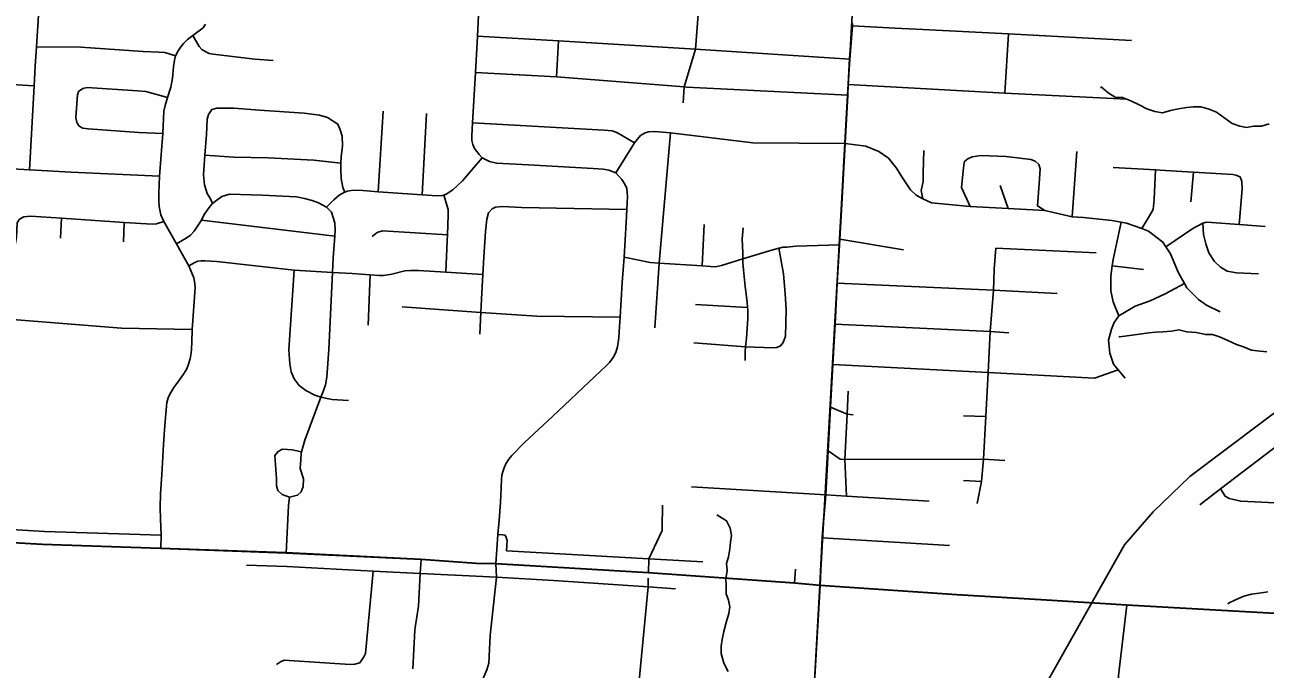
# Model space of a CAD drawing. Extents: x 114604 to 551442, y 316898 to 567001.
# Drawn here: x 213125 to 222572, y 421806 to 426712 of the extents above; entities that cross this region are included whole.
import ezdxf

# ---------------------------------------------------------------- set-up
doc = ezdxf.new("R2010")
doc.units = 0
for name, color, linetype in [('GE_P_Alignment_1000_Bearings', 7, 'Continuous'), ('GE_P_Alignment_1000_Cardinal_Points', 7, 'Continuous'), ('GE_P_Alignment_100_Cardinal_Points', 7, 'Continuous'), ('GE_P_Alignment_500_Bearings', 7, 'Continuous'), ('GE_P_Alignment_500_Distances', 7, 'Continuous'), ('PM_P_Cells', 7, 'Continuous')]:
    doc.layers.add(name, color=color, linetype=linetype)

msp = doc.modelspace()

# ---------------------------------------------------------------- linework, layer by layer
at = {"layer": 'GE_P_Alignment_1000_Bearings'}
for points in [[(218312.6, 415394.9), (218871.9, 417669.8), (219054.4, 418361.1), (220719.9, 421367.7), (221499.9, 422753.5), (221719, 423003), (221998.3, 423273), (223915.9, 424713.8), (224374.8, 425132.4), (224593.7, 425415.4), (224838.8, 425772.2), (224997.2, 426088.2), (225148.2, 426511.4), (225212.3, 426900.4), (225308.4, 427510.7), (225517.9, 428997.9), (225722.2, 430461.2), (226167.7, 433646.1), (226180, 433800.3), (226099.4, 436586.1), (226086, 440124.8)], [(225517.9, 428997.9), (223291, 429136.2), (223095.9, 429099.1), (222766.8, 428871.9), (221826.4, 428925.1), (221675.7, 428813.6), (220980.1, 428661.8), (219807.6, 428233), (219571.5, 427958.6), (219491.3, 427909.7), (218985, 418969.4), (218918.3, 418742.1), (218808.2, 418578.5), (217729.7, 417088.6), (217319.5, 416524.5)]]:
    msp.add_lwpolyline(points, dxfattribs=at)
at = {"layer": 'GE_P_Alignment_1000_Cardinal_Points'}
for p, q in [((219427.9, 426703.9), (219752.5, 426687.6)), ((219752.5, 426687.6), (219914.8, 426679.4)), ((219914.8, 426679.4), (220618.1, 426644.1)), ((220589.3, 426192.7), (220618.1, 426644.1)), ((220618.1, 426644.1), (221554.1, 426593)), ((220273.8, 423734.9), (220444.1, 423728.6)), ((220274.1, 423242.3), (220412.1, 423234)), ((219199.2, 422805), (220169.2, 422746.5))]:
    msp.add_line(p, q, dxfattribs=at)
for points in [[(219396.9, 426258.4), (220589.3, 426192.7), (221519.3, 426145.6)], [(220503.1, 424692.4), (220506, 424764.6), (220508.8, 424852.6)], [(219313.5, 424744.5), (220503.1, 424692.4), (220986.9, 424667.4)], [(220379.7, 423066.7), (220412.1, 423234), (220425.9, 423404.2), (220444.1, 423728.6), (220463.3, 424065.4), (220478.4, 424376.8), (220503.1, 424692.4)], [(219296.4, 424433.9), (220478.4, 424376.8), (220620.2, 424368)], [(219279.4, 424126.1), (220463.3, 424065.4), (221271.2, 424021.6)], [(219382.8, 423123.8), (219371.9, 423401.8), (219387.6, 423746.6), (219395.5, 423922.3)], [(219261.5, 423801.2), (219387.6, 423746.6), (219434.3, 423741.3)], [(219243.2, 423468.1), (219334.6, 423404.3), (219371.9, 423401.8)], [(219371.9, 423401.8), (220425.9, 423404.2), (220588.7, 423394.3)], [(219224.8, 423133.8), (219382.8, 423123.8), (220012.7, 423083.9)]]:
    msp.add_lwpolyline(points, dxfattribs=at)
at = {"layer": 'GE_P_Alignment_100_Cardinal_Points'}
for p, q in [((218233.8, 426526.3), (218252.9, 426791)), ((217175.4, 426315.7), (217190.8, 426591.3)), ((215817.7, 425441.8), (215853.6, 426053.7)), ((216152.7, 425417.9), (216184.7, 426036.4)), ((217955.4, 424897.4), (218043.2, 425889.6)), ((222005.9, 425365.1), (222026.6, 425589.4)), ((220615.2, 425312.9), (220554, 425489.6)), ((213397.2, 425088.7), (213404.7, 425239.1)), ((214469.8, 425225.5), (215485.9, 425103.5)), ((213876.4, 425060.3), (213882.9, 425207.6)), ((218285.4, 424876), (218298.8, 425191.2)), ((219332, 425081), (219817.5, 424999.7)), ((220508.8, 424852.6), (220521.1, 425010.9)), ((220521.1, 425010.9), (221284.2, 424975.2)), ((217922.8, 424404), (217955.4, 424897.4)), ((221407.8, 424877.6), (221646.4, 424850.2)), ((215739.6, 424426.5), (215755, 424808.4)), ((215998.9, 424564), (216598.2, 424521.4)), ((218234.5, 424581.4), (218630.5, 424560.1)), ((218221.4, 424290.4), (218615.4, 424259.2)), ((221271.2, 424021.6), (221452.4, 424085.3)), ((218203.2, 423193.1), (219224.8, 423133.8)), ((217979, 422882.2), (217983.3, 423054.7)), ((216136.3, 422534.5), (216143.7, 422641.2)), ((218988.2, 422460.7), (218994.8, 422568.5))]:
    msp.add_line(p, q, dxfattribs=at)
for points in [[(213161.6, 425607.3), (213173.8, 425834.7), (213196, 426248.1), (213204.1, 426398.5), (213213.5, 426545.7), (213231.3, 426823.8), (213229.7, 426859.9), (213217.9, 426896.1), (213164.8, 426967.7)], [(217609.2, 424184.3), (217626.4, 424216.2), (217638.7, 424260.5), (217650.7, 424328.6), (217654.4, 424414), (217659.6, 424485.9), (217675.8, 424750.7), (217690.5, 424942.7), (217705, 425208), (217710.4, 425305.9), (217716.6, 425408.2), (217713.8, 425434.1), (217709.2, 425465.3), (217695.1, 425499.9), (217672.3, 425535.2), (217646.1, 425561.9), (217626.9, 425584.3), (217572.2, 425604.7), (217530.5, 425613), (217455.1, 425617.7), (216962, 425645.3), (216717.5, 425659.1), (216665.5, 425670.9), (216608.1, 425698.2), (216585.4, 425725.8), (216550.4, 425770.6), (216538, 425801.7), (216530.9, 425831.1), (216528.9, 425865.7), (216535.1, 425966.3), (216558.3, 426349.4), (216571.9, 426625), (216586.1, 426892.8)], [(214160.8, 422723.8), (214164.3, 422825.4), (214158.1, 422950.9), (214155.6, 423035.8), (214158.1, 423140.7), (214167.6, 423288.3), (214182, 423517.4), (214192.8, 423664.5), (214201.9, 423777.5), (214203.6, 423810.2), (214208.1, 423837.7), (214215.9, 423871.5), (214230.4, 423901), (214260.4, 423950.1), (214296.1, 423999.6), (214333.2, 424051.6), (214358, 424094), (214371.5, 424127.8), (214384.5, 424170.1), (214391.3, 424213.8), (214394, 424238.9), (214396.9, 424299.6), (214400.9, 424391.2), (214418.1, 424637.5), (214421.2, 424679.7), (214421.4, 424708.6), (214420.2, 424743.3), (214411.8, 424785.9), (214400.7, 424817.1), (214374.7, 424878.1), (214318, 424977.3), (214279.5, 425044.8), (214183.1, 425215.3), (214160.7, 425266.3), (214148, 425328.9), (214144.8, 425372.4), (214146.2, 425427.5), (214151.6, 425561.1), (214177.6, 425884.4), (214184.9, 426055.5), (214194.1, 426096.7), (214211.5, 426159.1), (214236.3, 426236.3), (214249.5, 426306.1), (214258.4, 426392.7), (214264.4, 426443.4), (214272.6, 426475.1), (214293.4, 426514.3), (214313.2, 426545.1), (214334.2, 426570.5), (214364.6, 426601.4), (214405, 426629.7), (214482.9, 426690.2), (214502.1, 426716.5)], [(213213.5, 426545.7), (213551.2, 426542.7), (214027.5, 426509.2), (214144.7, 426504.8), (214191.1, 426500.9), (214272.6, 426475.1)], [(214405, 426629.7), (214453.1, 426546.8), (214474.5, 426524.4), (214502.7, 426505.6), (214528.5, 426494.4), (214559.8, 426489.2), (214878.3, 426451.2), (215016.7, 426440)], [(216571.9, 426625), (217190.8, 426591.3), (218233.8, 426526.3), (219407.6, 426451.8)], [(218139.5, 426117), (218146.7, 426239.4), (218233.8, 426526.3)], [(212916, 426254.3), (212942.1, 426262.1), (212984.3, 426259.7), (213196, 426248.1)], [(216558.3, 426349.4), (217175.4, 426315.7), (218146.7, 426239.4), (218168.4, 426238.1), (219392.4, 426177)], [(213539.8, 425940), (213520.6, 425967.3), (213513.9, 426006.3), (213525.4, 426178.4), (213534.7, 426203.8)], [(213534.7, 426203.8), (213568.3, 426227.3), (213601, 426233.8), (213984.3, 426209.2), (214046.6, 426205.4), (214211.5, 426159.1)], [(214543.3, 426058.8), (214549.3, 426066.8), (214587.5, 426078.7), (214717.9, 426078.2), (214912.5, 426063.4), (215253.6, 426040), (215369.9, 426023.5), (215430.1, 426007.2), (215508.1, 425956.7)], [(214555, 425351.4), (214538.9, 425386.5), (214515, 425426.7), (214493.1, 425493.1), (214485.4, 425569.3), (214496.7, 425720.1), (214508.5, 425878.3), (214515, 425992.7), (214525.1, 426028.8), (214543.3, 426058.8)], [(213539.8, 425940), (213566.3, 425924.3), (213608.5, 425919.4), (213993, 425892.3), (214177.6, 425884.4)], [(215563.6, 425438.7), (215546.6, 425472.9), (215534.8, 425541.2), (215531, 425611.4), (215533.2, 425659.2), (215535.4, 425707.8), (215545.7, 425792), (215541.9, 425864.3), (215528.1, 425912.5), (215508.1, 425956.7)], [(216535.1, 425966.3), (217537.1, 425911.1), (217599.5, 425904.6), (217639.4, 425889.3), (217770, 425813.2)], [(217626.9, 425584.3), (217770, 425813.2), (217813.7, 425868.9), (217850, 425890.9), (217875.9, 425897.1), (217920.9, 425899.2), (218043.2, 425889.6), (218670.2, 425813.9), (219372.2, 425809.7)], [(219372.2, 425809.7), (219530.4, 425788.8), (219629.8, 425748.1), (219702.6, 425696.9), (219763.9, 425621.8), (219805.7, 425554.1), (219871.5, 425457), (219914.7, 425414.4), (219965.2, 425386.6), (220030.6, 425356), (220325.1, 425328.6), (220615.2, 425312.9), (220893.4, 425297.2), (221101.3, 425249.6), (221189.6, 425245.8), (221403.7, 425223.5), (221474.9, 425209.2), (221515.4, 425201.1), (221632, 425160.4), (221683.9, 425142.3), (221793.1, 425057.6), (221816.4, 425021.4), (221849.9, 424969), (221908.8, 424830), (221958.3, 424741.3), (221976.5, 424708.8), (222065.5, 424620.9), (222124.1, 424576.4), (222230.6, 424526)], [(214496.7, 425720.1), (214716.6, 425704.9), (214977.5, 425699.9), (215326.6, 425680.5), (215533.2, 425659.2)], [(215423.7, 425322.8), (215478, 425380.8), (215518.3, 425414.8), (215546.4, 425430.8), (215563.6, 425438.7), (215580.6, 425446.7), (215626.8, 425454.5), (215699, 425450.2), (215817.7, 425441.8), (216152.7, 425417.9), (216264.8, 425409.9), (216304.9, 425411.7), (216316, 425416.1), (216335.1, 425423.7), (216385.3, 425455.6), (216457.8, 425525.5), (216608.1, 425698.2)], [(219965.2, 425386.6), (219951.7, 425450.5), (219966.5, 425520.3), (219967, 425584.6), (219973.6, 425755.3)], [(220325.1, 425328.6), (220260, 425472.8), (220270.9, 425599), (220279.5, 425665), (220285.9, 425672.8), (220306.7, 425692.1)], [(220306.7, 425692.1), (220341.4, 425706.9), (220406.1, 425716.5), (220600.7, 425708.9), (220786.8, 425687.6), (220820.4, 425674.3), (220847.5, 425649.1)], [(221101.3, 425249.6), (221121.1, 425501.8), (221136.6, 425746.5)], [(212429.6, 425630), (212450.7, 425628.7), (212529.9, 425629.7), (212624.2, 425618.3), (212708.5, 425617.7), (212820.9, 425626.8), (212864.8, 425624.2), (212939.3, 425619.8), (213161.6, 425607.3), (213479, 425589.4), (214151.6, 425561.1)], [(220893.4, 425297.2), (220837.4, 425333.9), (220851.8, 425500.2), (220858.3, 425616.5), (220847.5, 425649.1)], [(221415.2, 425625.2), (221736.1, 425608.7), (221771.6, 425606.3), (222020.7, 425589.7), (222026.6, 425589.4), (222325.4, 425571.9), (222349.3, 425566.9), (222383, 425555.6)], [(221632, 425160.4), (221692.3, 425256.6), (221720.3, 425305.8), (221727.3, 425381.9), (221736.1, 425608.7)], [(222374.7, 425190.8), (222397.6, 425464.5), (222394.7, 425518.5), (222383, 425555.6)], [(214279.5, 425044.8), (214355.3, 425088.3), (214387, 425111.2), (214414.7, 425141.5), (214469.8, 425225.5), (214490.3, 425268.3), (214520.6, 425310.3), (214548.8, 425346.3), (214555, 425351.4), (214587, 425378.3), (214625.2, 425404.2), (214683.5, 425422.1), (214932.3, 425415.1), (215195.2, 425402), (215255.3, 425389.7), (215313.5, 425373.5), (215361.6, 425357.2), (215423.7, 425322.8)], [(216332.9, 424828.8), (216341.9, 425068.4), (216343.3, 425112.4), (216348.6, 425263.1), (216350.7, 425307.2), (216316, 425416.1)], [(215114.7, 422690.3), (215132.4, 423051.4), (215142.3, 423116.5), (215202.6, 423130.4), (215230.1, 423156.8), (215244.2, 423195.9), (215246.8, 423256.4), (215222, 423332.7), (215226.3, 423400.9), (215230.5, 423453.1), (215232.5, 423459.9), (215258.9, 423549.3), (215380.9, 423877.8), (215396.7, 423920.1), (215414.9, 423972.2), (215425.2, 424030.3), (215439.9, 424241), (215469, 424827), (215474.5, 424937.3), (215485.9, 425103.5), (215489.3, 425152), (215487.5, 425202.2), (215477.5, 425236.3), (215461.7, 425284.6), (215423.7, 425322.8)], [(216683.8, 425311.9), (216709.9, 425323.8), (216764.2, 425329.7), (216908.6, 425321.1), (217710.4, 425305.9)], [(212693.8, 425007.6), (212726.1, 425017.4), (212752.2, 425025.2), (212984.9, 425007.3), (213015, 425015.1), (213035.2, 425027), (213053.4, 425046.9), (213061.8, 425099), (213066.6, 425205.3), (213084.9, 425231.3), (213117.2, 425251.1), (213169.4, 425254.7), (213404.7, 425239.1), (213882.9, 425207.6), (214095.6, 425193.8), (214128.1, 425196.9), (214183.1, 425215.3)], [(216590.2, 424357), (216598.2, 424521.4), (216603.2, 424623.8), (216614.4, 424810.3), (216622.3, 424942.9), (216633.1, 425139.5), (216643.4, 425231.8), (216657.6, 425279.9), (216683.8, 425311.9)], [(215772, 425100.7), (215798.2, 425122.7), (215814.3, 425132.7), (215852.4, 425142.6), (216343.3, 425112.4)], [(218612.3, 424156.4), (218612.5, 424222.7), (218615.4, 424259.2), (218620.9, 424327), (218631.5, 424475.4), (218631.7, 424543.7), (218630.5, 424560.1), (218627.9, 424599.9), (218612.2, 424720.4), (218598.6, 424846.8), (218594.8, 424899), (218594.1, 424929.8), (218593, 424977.3), (218589.4, 425081.7), (218595.7, 425165.9)], [(221457.9, 424497.6), (221413.8, 424601.9), (221397, 424686.9), (221397.3, 424799.5), (221407.8, 424877.6), (221414.3, 424925.5), (221474.9, 425209.2)], [(221816.4, 425021.4), (222022.2, 425161.4), (222091.9, 425198.9), (222097.8, 425200.7), (222126.5, 425209.6), (222164.5, 425206.1), (222374.7, 425190.8), (222571.3, 425176.4)], [(222097.8, 425200.7), (222102.8, 425116.1), (222120.1, 425045), (222143.6, 424975.8), (222187.2, 424909.7), (222231.8, 424867.8), (222282.8, 424835.7), (222354.7, 424824.9), (222521.2, 424816.4)], [(217690.5, 424942.7), (217888.4, 424901.8), (217955.4, 424897.4), (218285.4, 424876), (218347.9, 424871.9), (218386, 424869.7), (218430.2, 424879.6), (218594.1, 424929.8), (218805.8, 424994.5), (218868.7, 425011.4), (218872.1, 425012.3), (218898.2, 425018.3), (218928.3, 425020.2), (218998.6, 425025.9), (219329.6, 425037.6)], [(218615.4, 424259.2), (218821.3, 424251.9), (218853.4, 424255.8), (218881.6, 424267.7), (218901.7, 424293.7), (218917.9, 424341.9), (218924.7, 424544.5), (218917.1, 424663), (218903.5, 424815.5), (218868.7, 425011.4)], [(214374.7, 424878.1), (214420, 424903.6), (214442.2, 424912.7), (214465, 424916.2), (214495.8, 424915.5), (214587.9, 424909.5), (215177.3, 424843.9), (215469, 424827), (215618.6, 424818.3), (215755, 424808.4), (215823.2, 424803.5), (215857.3, 424803.4), (215919.5, 424813.1), (216020, 424838.9), (216062.1, 424840.7), (216124.3, 424842.4), (216332.9, 424828.8), (216614.4, 424810.3)], [(215380.9, 423877.8), (215334.3, 423892.2), (215266.3, 423928.6), (215214.2, 423964.9), (215176.3, 424017.3), (215154.4, 424069.5), (215142.6, 424129.8), (215134.9, 424238.2), (215177.3, 424843.9)], [(221505.8, 424021.3), (221452.4, 424085.3), (221417.5, 424127.2), (221388.6, 424212.8), (221378.4, 424311.7), (221401.8, 424395.2), (221421.8, 424446.7), (221457.9, 424497.6), (221583.3, 424569.2), (221695.4, 424611.1), (221810, 424665), (221958.3, 424741.3)], [(212465.9, 424512.9), (212649.2, 424497.7), (213861.4, 424402.1), (214400.9, 424391.2)], [(216598.2, 424521.4), (217026.1, 424493.8), (217659.6, 424485.9)], [(216713.6, 422606.8), (216727.2, 422830.5), (216739.3, 422941.4), (216747.9, 423075.4), (216753.6, 423186.3), (216755.7, 423253.5), (216758.5, 423283.4), (216765.3, 423307.7), (216775.5, 423338.5), (216789.1, 423370.2), (216810.5, 423404.2), (216833.3, 423433.4), (216931.8, 423531.5), (217143.9, 423729.3), (217467.4, 424035.3), (217552.6, 424114.8), (217579.3, 424141.8), (217606.8, 424179.7), (217609.2, 424184.3)], [(222073.3, 423056.7), (222232.8, 423178.5), (222573.4, 423438.7), (223088.5, 423832), (223143.1, 423871.3), (223179.2, 423880.8), (223217.5, 423902.3)], [(215380.9, 423877.8), (215466.7, 423859.6), (215591.1, 423851.1)], [(215142.3, 423116.5), (215084.6, 423135.2), (215052.6, 423165.8), (215042, 423201.6), (215041.7, 423255.9), (215029.7, 423431.8), (215051.9, 423461.8), (215084.1, 423481.7), (215126.2, 423479.6), (215162.3, 423475.4), (215232.5, 423459.9)], [(212393, 423314.4), (212564.1, 423306.1), (212594.5, 423298.5), (212615.4, 423285.6), (212626.9, 423263.1), (212628.8, 423243.2), (212611.8, 422943.5), (212616.4, 422914.9), (212626.9, 422899.4), (212647.8, 422891.7), (213275.8, 422855.2), (214164.3, 422825.4)], [(222232.8, 423178.5), (222268.3, 423122.1), (222298, 423105.6), (222321.9, 423099.3), (222385.8, 423084.3), (224007.5, 423006.4)], [(217874.7, 422539.2), (217879.2, 422647), (217978.5, 422860.6), (217979, 422882.2)], [(216727.2, 422830.5), (216762.6, 422828.2), (216783.5, 422825.2), (216791.9, 422808.4), (216799, 422785.1), (216794.8, 422707.9), (217879.2, 422647), (218289.8, 422622.2)], [(214814.6, 422598.8), (215120.3, 422588.7), (215779.2, 422552.4), (216136.3, 422534.5), (216294.3, 422527.4), (216456.5, 422520.4), (216717.1, 422506.9), (217151.7, 422480.1), (217871.8, 422433.8), (218080.1, 422416.6)], [(216473.7, 420074.8), (216478.8, 420183), (216491, 420391.2), (216497.4, 420597.3), (216491.3, 420705.1), (216495.7, 420777.9), (216491.5, 420974.8), (216485.8, 421243.8), (216485.7, 421247.9), (216495.8, 421396.1), (216511.1, 421488.1), (216526.9, 421547), (216551, 421617.8), (216581.7, 421665.5), (216620.8, 421747.1), (216643.6, 421800.9), (216658.3, 421852.8), (216663, 421904.8), (216669.2, 422063.1), (216717.1, 422506.9), (216713.6, 422606.8)], [(215675.9, 421854.7), (215706.6, 421900.3), (215720.9, 421924.2), (215779.2, 422552.4)], [(216098.5, 422122.4), (216124.9, 422286.2), (216136.3, 422534.5)], [(217734.2, 421528.9), (217768.6, 421556.4), (217789, 421588.3), (217797.6, 421628.2), (217802.6, 421694.3), (217871.8, 422433.8), (217872.7, 422498.6)], [(221691.7, 420123.8), (221773.4, 420211), (221982.3, 420558.7), (222017.7, 420658.4), (222016.4, 420708.6), (222012.9, 420744.7), (222003.5, 420786.9), (221964.4, 420847.6), (221906, 420929), (221535.9, 421445.1), (221501.6, 421521.6), (221480.3, 421576), (221470.9, 421620.2), (221457.8, 421684.5), (221454.8, 421756.7), (221517.8, 422293.8)], [(216081.4, 421808.8), (216095.2, 422101.9), (216098.5, 422122.4)], [(215041.5, 421841.6), (215071.8, 421861.2), (215100, 421874.8), (215603.7, 421841.6), (215639.8, 421845.1), (215675.9, 421854.7)]]:
    msp.add_lwpolyline(points, dxfattribs=at)
at = {"layer": 'GE_P_Alignment_500_Bearings'}
for points in [[(219182.5, 422444), (219199.2, 422805), (219224.8, 423133.8), (219243.2, 423468.1), (219261.5, 423801.2), (219279.4, 424126.1), (219296.4, 424433.9), (219313.5, 424744.5), (219329.6, 425037.6), (219332, 425081), (219344.2, 425301.5), (219372.2, 425809.7), (219392.4, 426177), (219396.9, 426258.4), (219407.6, 426451.8), (219427.9, 426703.9), (219429.2, 426720.7)], [(207171.6, 423138.2), (207544.8, 423127), (207659, 423118.1), (208121.7, 423101.3), (208660.2, 423069.6), (209290.3, 423034.9), (209580.3, 423015.5), (210871, 422914.4), (211731.6, 422854.2), (212368.9, 422805.5), (213259.8, 422756.2), (214160.8, 422723.8), (215114.7, 422690.3), (216143.7, 422641.2), (216564.5, 422611.5), (216713.6, 422606.8), (217874.7, 422539.2), (218988.2, 422460.7), (219182.5, 422444)], [(219006.8, 419386.4), (219024.9, 419701), (219088.5, 420805.9), (219125.2, 421442), (219182.5, 422444)], [(219182.5, 422444), (220224.4, 422372.9), (220907, 422331.1), (221517.8, 422293.8), (223550.5, 422179.8)]]:
    msp.add_lwpolyline(points, dxfattribs=at)
at = {"layer": 'GE_P_Alignment_500_Distances'}
for points in [[(219428, 426723.5), (219426.7, 426706.8), (219406.4, 426454.6), (219395.7, 426261.3), (219391.2, 426179.8), (219371, 425812.6), (219343, 425304.4), (219330.9, 425083.9), (219328.4, 425040.4), (219312.3, 424747.3), (219295.2, 424436.7), (219278.2, 424128.9), (219260.3, 423804), (219242, 423470.9), (219223.6, 423136.6), (219198, 422807.8), (219181.3, 422446.8), (218987, 422463.5), (217873.5, 422542), (216712.4, 422609.7), (216563.4, 422614.3), (216142.6, 422644.1), (215113.6, 422693.1), (214159.6, 422726.6), (213258.6, 422759), (212367.7, 422808.3)], [(223549.3, 422182.6), (221516.7, 422296.6), (220905.8, 422333.9), (220223.2, 422375.7), (219181.3, 422446.8), (219198, 422807.8), (219223.6, 423136.6), (219242, 423470.9), (219260.3, 423804), (219278.2, 424128.9), (219295.2, 424436.7), (219312.3, 424747.3), (219328.4, 425040.4), (219330.9, 425083.9), (219343, 425304.4), (219371, 425812.6), (219391.2, 426179.8), (219395.7, 426261.3), (219406.4, 426454.6), (219426.7, 426706.8), (219428, 426723.5)], [(212367.7, 422808.3), (213258.6, 422759), (214159.6, 422726.6), (215113.6, 422693.1), (216142.6, 422644.1), (216563.4, 422614.3), (216712.4, 422609.7), (217873.5, 422542), (218987, 422463.5), (219181.3, 422446.8), (219124, 421444.9), (219087.3, 420808.8), (219023.7, 419703.8), (218996.5, 419231.9), (218977.3, 418897.5), (218965.9, 418816.3), (218956.8, 418759), (218716.1, 414264.2)], [(218716.1, 414264.2), (218956.8, 418759), (218965.9, 418816.3), (218977.3, 418897.5), (218996.5, 419231.9), (219023.7, 419703.8), (219087.3, 420808.8), (219124, 421444.9), (219181.3, 422446.8), (220223.2, 422375.7), (220905.8, 422333.9), (221516.7, 422296.6), (223549.3, 422182.6), (225142.6, 422093.9), (226450.5, 422015.6), (227672.8, 421946.2), (228926.8, 421895.7)]]:
    msp.add_lwpolyline(points, dxfattribs=at)
at = {"layer": 'PM_P_Cells'}
for points in [[(222602.4, 425959.3), (222544.3, 425941.3), (222484.3, 425939.5), (222430.2, 425931.6), (222378.2, 425939.7), (222320.2, 425959.9), (222256.3, 426006.2), (222202.3, 426048.4), (222138.4, 426072.6), (222080.4, 426086.8), (222026.3, 426086.9), (221976.3, 426083), (221912.2, 426073.1), (221850.2, 426059.2), (221790.1, 426041.3), (221732.1, 426051.5), (221670.1, 426071.7), (221612.1, 426103.9), (221550.2, 426134.1), (221486.2, 426158.3), (221430.1, 426160.4), (221376.2, 426194.6), (221322.3, 426238.9), (221324.2, 426228.9)], [(222533, 424226.7), (222467, 424234.9), (222407, 424261.1), (222353, 424279.3), (222289, 424309.5), (222223.1, 424337.7), (222171.1, 424353.9), (222119, 424354), (222047, 424370.2), (221975, 424374.4), (221915, 424388.6), (221858.9, 424380.6), (221792.9, 424374.8), (221738.9, 424372.9), (221686.8, 424367), (221632.8, 424359.1), (221520.7, 424343.3), (221464.7, 424337.4), (221458.7, 424339.4)], [(222585, 424222.6), (222533, 424226.7)], [(218482, 421789), (218448.1, 421851.3), (218428.3, 421925.5), (218428.4, 421981.7), (218436.5, 422031.8), (218448.6, 422091.9), (218466.7, 422160.1), (218486.9, 422230.2), (218495, 422280.3), (218485.1, 422330.5), (218467.2, 422380.7), (218467.3, 422444.8), (218463.4, 422495), (218473.5, 422557.1), (218469.6, 422609.3), (218483.7, 422661.4), (218495.9, 422721.5), (218500, 422771.7), (218508.1, 422823.8), (218498.2, 422880), (218468.3, 422934.2), (218416.3, 422968.4), (218396.3, 422980.5)], [(222591.5, 422393.6), (222527.4, 422383.8), (222467.4, 422375.9), (222409.3, 422362), (222347.3, 422334), (222293.2, 422308.1), (222291.2, 422302.1)]]:
    msp.add_lwpolyline(points, dxfattribs=at)

doc.saveas('drawing.dxf')
